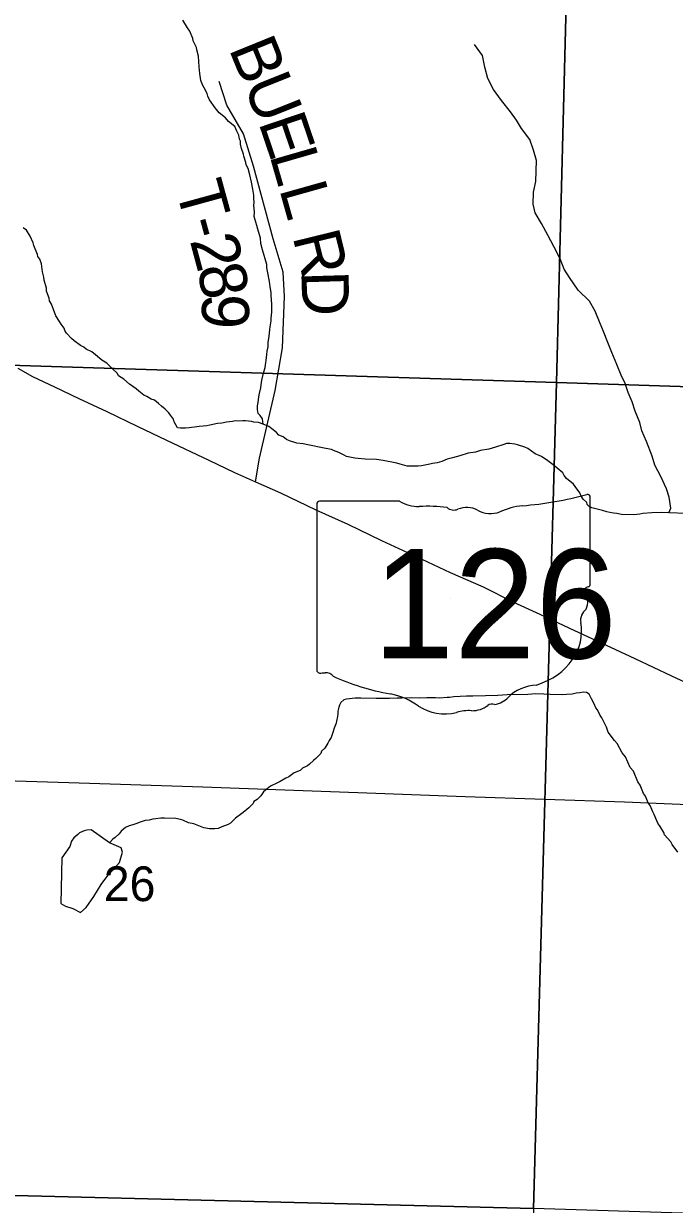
# Model space of a CAD drawing. Extents: x 1310247 to 1552180, y 377264 to 706493.
# Drawn here: x 1336785 to 1340929, y 488266 to 495782 of the extents above; entities that cross this region are included whole.
import ezdxf

# ---------------------------------------------------------------- set-up
doc = ezdxf.new("R2010")
doc.units = 0
for name, color, linetype in [('GM_X_County_Road', 7, 'Continuous'), ('GM_X_Minor_River', 7, 'Continuous'), ('GM_X_Section', 7, 'Continuous'), ('GM_X_Section_Text', 7, 'Continuous'), ('GM_X_State_Location', 7, 'Continuous'), ('GM_X_State_Route', 7, 'Continuous'), ('GM_X_State_Shield', 7, 'Continuous'), ('GM_X_Township_Road', 7, 'Continuous'), ('GM_X_Township_Road_Text', 7, 'Continuous')]:
    doc.layers.add(name, color=color, linetype=linetype)

msp = doc.modelspace()

# ---------------------------------------------------------------- linework, layer by layer
at = {"layer": 'GM_X_County_Road'}
msp.add_lwpolyline([(1335017.6, 491014.7), (1335159, 491012.6), (1336186.1, 490978.9), (1337073.9, 490951.2), (1337926, 490924.2), (1338970.3, 490886.2), (1339595.9, 490862.2), (1340611.3, 490828.4), (1341219.1, 490803.3), (1341887.7, 490778.7), (1342113.4, 490772.7)], dxfattribs=at)
at = {"layer": 'GM_X_Minor_River'}
for points in [[(1338309.8, 493231.8), (1338306.8, 493266), (1338291.4, 493288.5), (1338277.7, 493301), (1338274.4, 493325.1), (1338275.1, 493349.2), (1338277.7, 493371.1), (1338280.2, 493389.1), (1338285.1, 493419.1), (1338294.5, 493464.9), (1338299.5, 493500.9), (1338304.1, 493520.8), (1338313.2, 493556.6), (1338317.7, 493572.5), (1338322.3, 493592.4), (1338327.2, 493624.4), (1338329.6, 493638.3), (1338334.7, 493676.3), (1338335.3, 493696.3), (1338342.2, 493724.2), (1338343, 493754.3), (1338348.1, 493790.2), (1338353.4, 493834.2), (1338355.9, 493852.2), (1338361, 493890.1), (1338361.6, 493908.2), (1338364.7, 493946.2), (1338366.1, 493996.3), (1338361.8, 494052.6), (1338362.3, 494070.6), (1338355.3, 494106.9), (1338350.3, 494141.1), (1338346.9, 494161.3), (1338345.3, 494175.4), (1338334.7, 494227.9), (1338333.4, 494250), (1338306, 494343), (1338295.1, 494383.5), (1338294, 494415.6), (1338275.7, 494474.3), (1338270.3, 494496.5), (1338257.5, 494539), (1338253.9, 494555.2), (1338254.8, 494583.2), (1338252, 494627.5), (1338252.4, 494641.5), (1338251.4, 494673.6), (1338251.8, 494689.6), (1338244.9, 494728), (1338236.2, 494772.3), (1338225.5, 494818.8), (1338214.6, 494859.2), (1338201.3, 494883.7), (1338199.7, 494897.8), (1338186.8, 494938.3), (1338185.2, 494952.3), (1338172.2, 494986.8), (1338167, 495015.1), (1338165.5, 495033.2), (1338159.9, 495047.4), (1338154.6, 495071.6), (1338143.3, 495098), (1338130.1, 495126.5), (1338088.9, 495159.8), (1338071.5, 495182.4), (1338030.3, 495213.7), (1338005.1, 495246.6), (1337968.5, 495297.8), (1337957.1, 495320.2), (1337953.6, 495338.4), (1337934.6, 495373), (1337927, 495389.3), (1337913.8, 495419.8), (1337907.1, 495464.1), (1337902.3, 495506.4), (1337901.3, 495540.5), (1337898.3, 495574.7), (1337887.4, 495615.1), (1337885.9, 495631.2), (1337865, 495671.9), (1337863.5, 495688), (1337842.7, 495734.8), (1337829.3, 495755.2), (1337798.6, 495804.3)], [(1340892.5, 492667.1), (1340906.4, 492697.2), (1340896.4, 492767.8), (1340877.9, 492820.5), (1340842.1, 492899.9), (1340804.1, 492971.2), (1340787.7, 493027.9), (1340750.3, 493121.4), (1340722.2, 493190.5), (1340707.7, 493243.1), (1340679.8, 493316.2), (1340659.4, 493375), (1340635.1, 493434), (1340614.7, 493490.8), (1340590.1, 493543.7), (1340562.1, 493612.8), (1340530.2, 493688), (1340504, 493753), (1340477.9, 493822.1), (1340455.3, 493872.9), (1340423.6, 493952.2), (1340389.3, 494015.4), (1340317.1, 494085.8), (1340261.3, 494165.7), (1340226.7, 494219), (1340200.6, 494286), (1340160.8, 494363.4), (1340122.8, 494436.8), (1340082.8, 494510.3), (1340042.7, 494577.7), (1340030.2, 494632.3), (1340032.5, 494708.5), (1340046.6, 494778.4), (1340050.4, 494910.8), (1340032.3, 494977.6), (1340008.2, 495044.5), (1339956.1, 495114.3), (1339923.6, 495167.5), (1339885, 495220.8), (1339826.9, 495292.8), (1339776.8, 495362.5), (1339740.8, 495433.9), (1339720.8, 495504.7), (1339707, 495579.4), (1339656.8, 495649.1)], [(1338309.8, 493231.8), (1338280, 493242.7), (1338252, 493245.6), (1338236.1, 493250), (1338198, 493253.2), (1338180, 493253.7), (1338151.8, 493252.6), (1338131.8, 493253.2), (1338115.6, 493249.6), (1338077.3, 493244.8), (1338047.1, 493239.7), (1338018.9, 493236.5), (1337970.4, 493225.9), (1337952.3, 493222.5), (1337928.1, 493219.2), (1337902, 493217.9), (1337873.7, 493212.8), (1337853.6, 493211.4), (1337839.5, 493209.8), (1337815.3, 493206.5), (1337783.2, 493207.5), (1337765.3, 493210), (1337744.2, 493246.7), (1337738.7, 493264.9), (1337719.4, 493289.6), (1337709.8, 493303.9), (1337686.4, 493328.7), (1337662.9, 493347.4), (1337643.3, 493364.1), (1337617.8, 493384.9), (1337597.9, 493391.5), (1337570.3, 493408.4), (1337550.5, 493417), (1337519.1, 493442), (1337501.5, 493456.6), (1337460.2, 493487.9), (1337423, 493519.1), (1337389.5, 493540.1), (1337383.9, 493554.4), (1337348.7, 493587.5), (1337315.6, 493620.6), (1337284, 493639.6), (1337242.8, 493672.9), (1337219.4, 493693.7), (1337183.7, 493710.8), (1337168, 493723.3), (1337148.3, 493733.9), (1337107, 493763.2), (1337089.3, 493777.8), (1337058.2, 493812.8), (1337046.7, 493829.2), (1337043.1, 493843.3), (1337023.8, 493870), (1337014.2, 493886.3), (1336989.2, 493923.2), (1336974.3, 493961.7), (1336963.2, 493996.2), (1336949.8, 494018.6), (1336948.3, 494034.7), (1336931.5, 494079.3), (1336930, 494097.4), (1336915.5, 494150), (1336914, 494168.1), (1336905, 494202.5), (1336898.4, 494252.8), (1336887.3, 494283.2), (1336875.7, 494299.6), (1336874.1, 494313.7), (1336849.7, 494370.6), (1336846.1, 494386.8), (1336827.3, 494429.4), (1336802.4, 494468.3), (1336782.7, 494482.9)], [(1341119.1, 492660.3), (1340892.5, 492667.1), (1340846.4, 492670.5), (1340784.2, 492668.4), (1340727.8, 492664), (1340709.7, 492660.6), (1340671.4, 492655.7), (1340591.2, 492658.1), (1340563.2, 492662.9), (1340541.2, 492665.6), (1340517.3, 492670.3), (1340499.3, 492674.9), (1340471.5, 492683.7), (1340403.7, 492699.8), (1340387.9, 492706.3), (1340374.2, 492720.7), (1340370.6, 492734.9), (1340347.1, 492755.6), (1340333.7, 492778.1), (1340326.2, 492796.4), (1340297.3, 492835.4), (1340285.6, 492849.7), (1340242.6, 492887.1), (1340227.1, 492905.6), (1340219.5, 492921.9), (1340182.3, 492953.1), (1340164.6, 492967.7), (1340123.4, 492999), (1340082, 493026.3), (1340042.4, 493043.5), (1339995.2, 493077), (1339977.4, 493085.6), (1339929.7, 493101.1), (1339913.7, 493105.6), (1339881.8, 493110.5), (1339859.7, 493109.2), (1339843.4, 493103.7), (1339788.8, 493087.2), (1339748.2, 493072.4), (1339693.8, 493066), (1339663.4, 493054.9), (1339615, 493048.3), (1339562.4, 493031.8), (1339515.8, 493019.2), (1339481.5, 493010.2), (1339448.9, 492995.1), (1339418.5, 492986), (1339388.4, 492982.9), (1339372.1, 492977.4), (1339317.6, 492967), (1339297.5, 492965.6), (1339241.3, 492965.2), (1339227.3, 492965.7), (1339183.5, 492977), (1339161.6, 492983.7), (1339073.8, 493002.3), (1339031.8, 493007.6), (1338959.6, 493009.8), (1338915.6, 493013.1), (1338893.6, 493015.8), (1338841.7, 493027.3), (1338825.9, 493035.8), (1338792.3, 493052.9), (1338758.5, 493065.9), (1338744.6, 493070.4), (1338708.7, 493077.5), (1338676.8, 493084.4), (1338616.9, 493096.2), (1338595, 493100.9), (1338565.1, 493107.8), (1338525, 493111), (1338477.3, 493126.5), (1338459.5, 493135.1), (1338437.9, 493151.8), (1338410.1, 493162.6), (1338394.6, 493179.1), (1338375, 493195.8), (1338345.5, 493216.7), (1338309.8, 493231.8)], [(1340950.3, 490507.2), (1340915.6, 490556.4), (1340906.1, 490572.8), (1340865.2, 490618.1), (1340861.7, 490634.2), (1340838.7, 490671), (1340823.3, 490693.6), (1340817.6, 490707.8), (1340800.8, 490748.4), (1340791.2, 490764.7), (1340774.3, 490805.3), (1340762.7, 490821.7), (1340743.9, 490864.4), (1340732.3, 490880.8), (1340711.8, 490933.6), (1340696.4, 490956.1), (1340668.2, 491023.1), (1340646.9, 491047.8), (1340616.7, 491114.9), (1340595.3, 491139.6), (1340564.9, 491198.7), (1340547.4, 491219.3), (1340506.8, 491272.7), (1340495.7, 491303.1), (1340467.3, 491364.1), (1340455.7, 491378.5), (1340438.7, 491413.1), (1340429, 491427.4), (1340417.7, 491451.8), (1340400.6, 491484.4), (1340385.4, 491513), (1340369.6, 491523.5), (1340349.6, 491526.1), (1340327.4, 491522.7), (1340303.3, 491519.4), (1340277, 491514.2), (1340242.8, 491511.2), (1340214.7, 491510.1), (1340138.5, 491512.3), (1340098.4, 491513.5), (1340046.2, 491515.1), (1339996, 491512.6), (1339863.4, 491508.5), (1339805.1, 491506.3), (1339726.7, 491502.6), (1339646.4, 491501), (1339604.2, 491500.2), (1339523.9, 491496.6), (1339497.7, 491493.4), (1339481.6, 491491.9), (1339433.3, 491489.3), (1339407.3, 491490.1), (1339353.1, 491489.7), (1339304.9, 491489.1), (1339256.7, 491490.6), (1339192.5, 491488.5), (1339164.3, 491487.3), (1339114.1, 491486.8), (1339065.9, 491486.3), (1339029.8, 491485.3), (1338931.5, 491488.3), (1338895.4, 491487.4), (1338841.1, 491483), (1338824.8, 491477.4), (1338804.3, 491460), (1338795.8, 491444.2), (1338791.4, 491430.3), (1338786.7, 491406.4), (1338786.1, 491388.3), (1338783.7, 491372.4)], [(1338783.7, 491372.4), (1338776.8, 491342.5), (1338774.4, 491328.5), (1338761.4, 491296.8), (1338752.4, 491263), (1338743.6, 491237.2), (1338731.1, 491219.5), (1338722.5, 491201.7), (1338703.5, 491170.2), (1338680.9, 491150.8), (1338678.5, 491136.8), (1338645.4, 491103.7), (1338631, 491092.1), (1338606.3, 491068.8), (1338591.9, 491057.2), (1338561.4, 491042.1), (1338544.9, 491028.5), (1338508.3, 491013.6), (1338473.5, 490988.5), (1338455.2, 490979), (1338418.4, 490958.1), (1338402.1, 490948.5), (1338357.3, 490927.8), (1338336.8, 490910.4), (1338312.1, 490891.1), (1338295.4, 490867.5), (1338272.6, 490844.1), (1338250.2, 490830.7), (1338245.8, 490816.8), (1338218.9, 490789.6), (1338194.2, 490768.2), (1338173.7, 490754.8), (1338134.7, 490723.9), (1338101.7, 490692.8), (1338087.3, 490683.2), (1338046.8, 490668.3), (1338024.4, 490659), (1338002.2, 490655.6), (1337968.2, 490656.7), (1337932.2, 490663.8), (1337912.4, 490670.4), (1337868.7, 490687.7), (1337834.8, 490694.8), (1337799.2, 490711.9), (1337783.2, 490716.4), (1337755.3, 490723.2), (1337681.1, 490725.4), (1337659, 490724.1), (1337626.8, 490721), (1337608.7, 490717.6), (1337584.4, 490712.3), (1337558.2, 490709), (1337527.9, 490699.9), (1337499.5, 490688.8), (1337481.2, 490681.3), (1337456.9, 490676), (1337434.5, 490664.6), (1337405.8, 490641.4), (1337393.3, 490625.7), (1337368.4, 490600.4), (1337354.1, 490590.8), (1337331.4, 490567.4)], [(1337331.4, 490567.4), (1337214.7, 490651), (1337188.5, 490647.8), (1337170.3, 490644.3), (1337141.8, 490631), (1337129.5, 490621.4), (1337104.8, 490600), (1337090.1, 490578.3), (1337079.1, 490544.5), (1337028.8, 490471.7)], [(1337028.8, 490471.7), (1337022.3, 490180.8), (1337051.9, 490163.8), (1337097.6, 490148.4), (1337147.1, 490124.9), (1337184.1, 490155.9), (1337232.4, 490226.8), (1337278.7, 490301.7), (1337320.5, 490358.7), (1337395.2, 490442.9), (1337415.2, 490508.6), (1337405.9, 490535), (1337331.4, 490567.4)]]:
    msp.add_lwpolyline(points, dxfattribs=at)
at = {"layer": 'GM_X_Section'}
for points in [[(1340312, 498733.1), (1340178.9, 493497.3), (1334950.2, 493664.4), (1335099.6, 498913.7)], [(1345475.5, 498269.8), (1345365.6, 493329.7), (1340178.9, 493497.3), (1340312, 498733.1), (1345474.9, 498571.8)], [(1340178.9, 493497.3), (1340031.4, 488240.2), (1334781.8, 488371.5), (1334950.2, 493664.4)], [(1345365.6, 493329.7), (1345354.9, 492967.9), (1345250.2, 488075.6), (1340031.4, 488240.2), (1340178.9, 493497.3)], [(1340031.4, 488240.2), (1339866, 482985), (1338783.1, 483024.8), (1334625.3, 483130.8), (1334781.8, 488371.5)]]:
    msp.add_lwpolyline(points, close=True, dxfattribs=at)
at = {"layer": 'GM_X_State_Route'}
for points in [[(1336747.6, 493589.1), (1336842.3, 493536.7), (1336981.2, 493469.6), (1337136.6, 493396.9), (1337315.9, 493312.3), (1337508.9, 493220.4), (1337695.6, 493131.2), (1337964.1, 493004.3), (1338128.7, 492924.3), (1338262, 492865.5), (1338420.1, 492795.6), (1338644.9, 492688), (1338848.7, 492595.3), (1339064.2, 492492.8), (1339284, 492390.9), (1339500.7, 492289), (1339711.9, 492196.9), (1339904.7, 492099.9), (1340071.7, 492023.8), (1340261.4, 491934.1), (1340433.9, 491852.5), (1340553.5, 491797.2)], [(1340553.5, 491797.2), (1340677, 491740.1), (1340909.7, 491630.3), (1341106.8, 491538.8), (1341281.1, 491460.2), (1341418.6, 491392.7), (1341489.2, 491349.1), (1341547.6, 491302.4), (1341601.6, 491254.5), (1341654.1, 491200.5), (1341744.2, 491114), (1341873.5, 490994.5), (1342046.1, 490835.8), (1342113.4, 490772.7), (1342165.1, 490725.7), (1342234.4, 490656.4), (1342331.8, 490557.9), (1342459.1, 490438.5), (1342584.5, 490323), (1342652.2, 490257.1), (1342692.2, 490218.1), (1342806.3, 490108.5), (1343042.4, 489897.7), (1343198, 489756)]]:
    msp.add_lwpolyline(points, dxfattribs=at)
at = {"layer": 'GM_X_State_Shield'}
for p, q in [((1338652.6, 492723.3), (1338652.6, 491666.7)), ((1339179.3, 492741.5), (1338669.7, 492741.5)), ((1340392.8, 492215), (1340392.8, 492767.7)), ((1340392.6, 492215.1), (1340392.8, 492215))]:
    msp.add_line(p, q, dxfattribs=at)
for centre, major_axis, start_param, end_param in [((1338672.5, 492725.6), (20.2, 0), 1.712693, 3.28349), ((1339300.7, 492864.2), (195.5, 0), 4.042523, 4.731795), ((1339772.9, 494182.1), (1845.5, 0), 4.814394, 5.042369), ((1340373.5, 492770), (19.4, 0), 6.141152, 7.989035), ((1339365.5, 492148.3), (702, 0), 1.404758, 1.657858), ((1339524.9, 492731.1), (56.4, 0), 3.836095, 5.185415), ((1339607.7, 492608.9), (117.3, 0), 0.950623, 2.079405), ((1339759.1, 492776.4), (141.1, 0), 4.081561, 5.145723), ((1340008.3, 492418.8), (371.3, 0), 1.699011, 2.107814), ((1340388.3, 492174.4), (30, 0), 1.883978, 3.671073), ((1340372.1, 492212.8), (20.7, 0), 5.05454, 6.418171), ((1340197.6, 492104.5), (180, 0), 5.934695, 6.695948), ((1340462.2, 491983.6), (130.9, 0), 2.387724, 3.262537), ((1339876.3, 491913.3), (461.6, 0), 5.101752, 6.440018), ((1338672.7, 491664.4), (20.3, 0), 3.00124, 4.508301), ((1338675.8, 491772.5), (155.2, 0), 4.665946, 4.897461), ((1338707.5, 491605.7), (56, 0), 0.519207, 1.627899), ((1339414.1, 492555.1), (1332.7, 0), 4.195997, 4.488961), ((1340070.9, 491370.1), (252.8, 0), 1.647645, 2.488434), ((1339016.8, 491192), (417, 0), 0.823519, 1.323587), ((1339640, 491521.4), (141, 0), 4.691044, 5.507374), ((1339767.5, 491419), (39.7, 0), 1.147584, 2.315152), ((1339750.6, 491564.3), (149.1, 0), 4.937069, 5.64225), ((1339467.8, 491600.5), (264.6, 0), 4.026481, 4.996735), ((1339620.7, 491235.2), (217.4, 0), 1.495662, 1.94098)]:
    msp.add_ellipse(centre, major_axis=major_axis, ratio=0.8, start_param=start_param, end_param=end_param, dxfattribs=at)
at = {"layer": 'GM_X_Township_Road'}
msp.add_lwpolyline([(1338262, 492865.5), (1338286.4, 493016.1), (1338387.1, 493446.9), (1338433.1, 493718.7), (1338446.6, 494045.6), (1338437.1, 494200.5), (1338375, 494413.1), (1338248.3, 494874.3), (1338184.3, 495080), (1338079.5, 495262.5), (1338030.9, 495413)], dxfattribs=at)

# ---------------------------------------------------------------- texts
at = {"layer": 'GM_X_Section_Text'}
msp.add_text('26', height=221, rotation=0.00001, dxfattribs=at).set_placement((1337295.5, 490196.3))
at = {"layer": 'GM_X_State_Location'}
for s in ['s', 'r']:
    msp.add_text(s, height=1, dxfattribs=at).set_placement((1339503.1, 492124.8))
msp.add_text('126', height=1, rotation=0.00001, dxfattribs=at).set_placement((1339150.1, 492052))
at = {"layer": 'GM_X_State_Shield'}
msp.add_text('126', height=696.1, dxfattribs=at).set_placement((1339008.9, 491741.2))
at = {"layer": 'GM_X_Township_Road_Text'}
for s, rotation, p in [('B', 292.14986, (1338089.1, 495623.8)), ('U', 291.7802, (1338181.8, 495396.1)), ('E', 288.72091, (1338278.3, 495154.9)), ('L', 286.11295, (1338349.2, 494945.8)), ('T', 285.34392, (1337750.4, 494737.5)), ('L', 285.70942, (1338411.3, 494730.8)), ('-', 285.28208, (1337809.7, 494521.2)), ('R', 283.80433, (1338496.3, 494428.3)), ('2', 284.98481, (1337842.1, 494402.7)), ('8', 281.2584, (1337888.7, 494229.2)), ('D', 271.73832, (1338552.9, 494205.6)), ('9', 268.50891, (1337923.3, 494065.5))]:
    msp.add_text(s, height=300, rotation=rotation, dxfattribs=at).set_placement(p)

doc.saveas('drawing.dxf')
